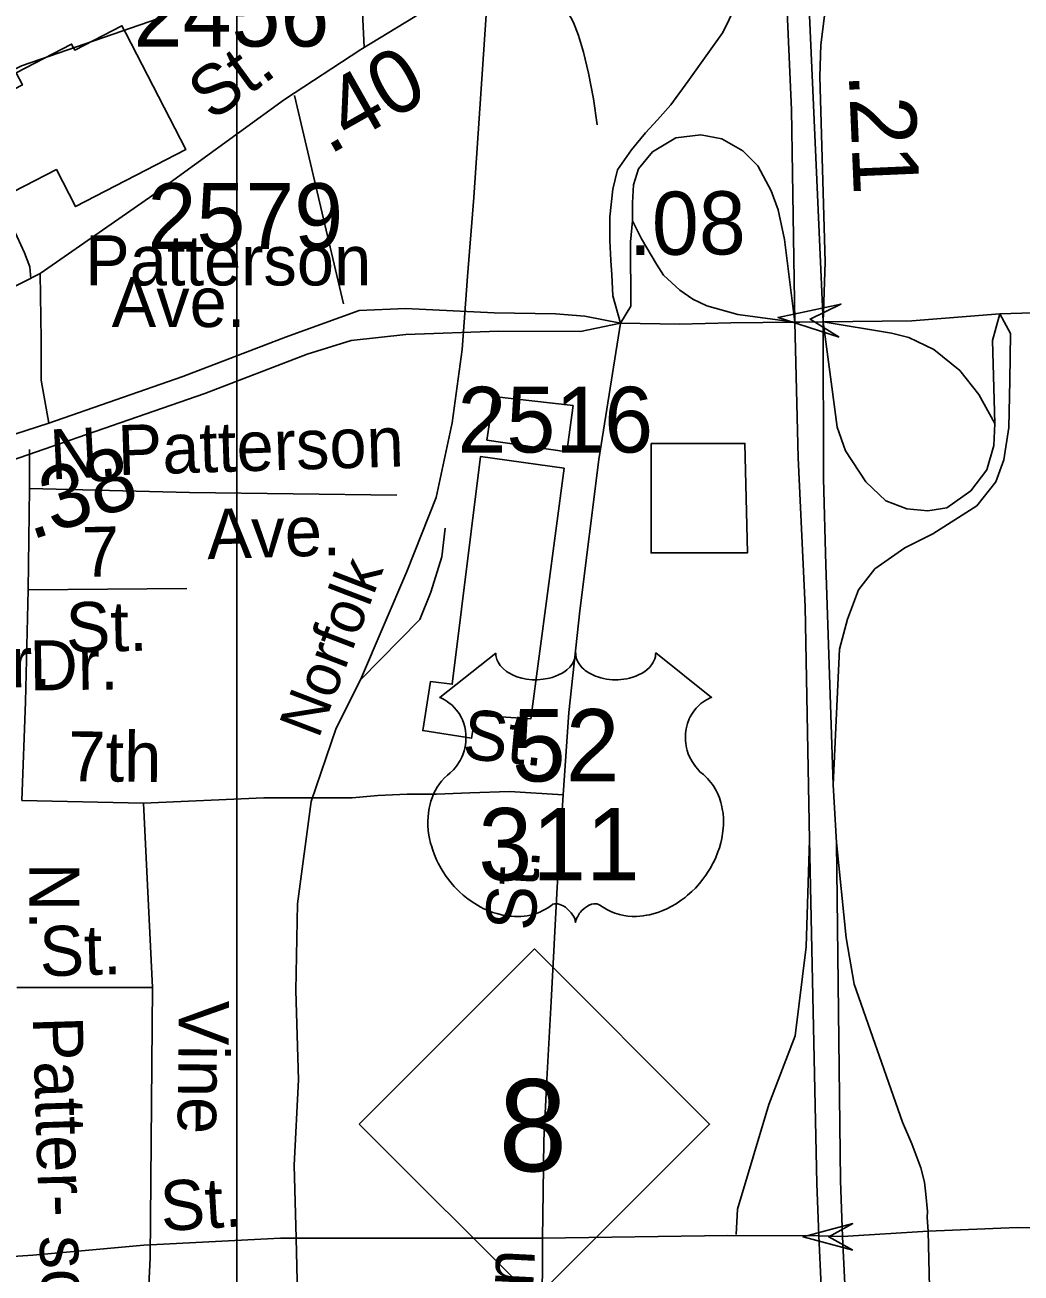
# Model space of a CAD drawing. Extents: x 1547597 to 1699558, y 810033 to 920809.
# Drawn here: x 1633322 to 1635215, y 857689 to 860062 of the extents above; entities that cross this region are included whole.
import ezdxf

# ---------------------------------------------------------------- set-up
doc = ezdxf.new("R2010")
doc.units = 0
for name, color, linetype in [('Exist Cultural Warehouse Building Footprint', 7, 'Continuous'), ('Exist Railroad Mainline', 7, 'Continuous'), ('Exist Railroad Mainline Label', 7, 'Continuous'), ('Exist Railroad Siding', 7, 'Continuous'), ('Exist Road Non-System Type 51', 7, 'Continuous'), ('Exist Road Non-System Type 51 Label', 7, 'Continuous'), ('Exist Road Primary NC Shield CELL', 7, 'Continuous'), ('Exist Road Primary NC Shield Number Label', 7, 'Continuous'), ('Exist Road Primary US Divided Attributed', 7, 'Continuous'), ('Exist Road Primary US Mileage Hundredths English Label', 7, 'Continuous'), ('Exist Road Primary US Ramp 1 Lane  Attributed', 7, 'Continuous'), ('Exist Road Primary US Shield CELL', 7, 'Continuous'), ('Exist Road Primary US Shield Number Label', 7, 'Continuous'), ('Exist Road Primary US Structure Non-Sys NCDOT Attributed CELL', 7, 'Continuous'), ('Exist Road Primary US UnDivided 4 Lane Attributed', 7, 'Continuous'), ('Exist Road Secondary Mileage Hundredths English Label', 7, 'Continuous'), ('Exist Road Secondary Structure Standard Bridge Attributed CELL', 7, 'Continuous'), ('Exist Road Secondary Type 51 Attributed', 7, 'Continuous'), ('Exist Road Secondary Type 51 Divided Attributed', 7, 'Continuous'), ('Exist Road Secondary Type 51 Label', 7, 'Continuous'), ('Exist Road Secondary Type 51 Number Label', 7, 'Continuous'), ('Exist Road Secondary Type 51 Undivided 4 Lane Attributed', 7, 'Continuous'), ('Map Preparation Inset Cut Line', 7, 'Continuous')]:
    doc.layers.add(name, color=color, linetype=linetype)

msp = doc.modelspace()

# ---------------------------------------------------------------- linework, layer by layer
at = {"layer": 'Exist Cultural Warehouse Building Footprint'}
for points in [[(1633219.9, 859897.7), (1633299.1, 859744.2), (1633381.3, 859786.7), (1633417.6, 859716.4), (1633627.2, 859824.6), (1633513, 860045.9), (1633505.7, 860060), (1633416.2, 860013.7), (1633410.3, 860025.1), (1633304.8, 859970.7), (1633316.7, 859947.7)], [(1634363.6, 859338.3), (1634212, 859355.5), (1634199.8, 859272.3), (1634351.4, 859250.3)], [(1634511.7, 859266), (1634511.7, 859058), (1634695, 859058), (1634690.1, 859266)], [(1634346.5, 859219.2), (1634282.9, 858742.2), (1634177.8, 858749.5), (1634170.5, 858705.5), (1634077.6, 858720.2), (1634092.3, 858813.1), (1634133.8, 858808.2), (1634187.6, 859241.2)]]:
    msp.add_lwpolyline(points, close=True, dxfattribs=at)
at = {"layer": 'Exist Railroad Mainline'}
for points in [[(1633959.1, 858816.7), (1634047.2, 859022.3), (1634103.2, 859162.9), (1634133.9, 859305.4), (1634152.7, 859444.6), (1634162.8, 859583.6), (1634174.8, 859733.3), (1634201.4, 860128.5)], [(1633839.2, 856486.9), (1633823, 856566.4), (1633816, 856677.9), (1633830.9, 856971.6), (1633840.2, 857246.4), (1633844.5, 857421.4), (1633841.3, 857566.5), (1633837.1, 857754.9), (1633833.1, 857894.1), (1633841.2, 858056), (1633836.2, 858225.7), (1633839.9, 858390.9), (1633865.6, 858585.5), (1633913.2, 858724.9), (1633959.1, 858816.7)]]:
    msp.add_lwpolyline(points, dxfattribs=at)
at = {"layer": 'Exist Railroad Siding'}
msp.add_lwpolyline([(1633959.1, 858816.7), (1634072.2, 858931.2), (1634092.9, 858983), (1634113.7, 859050.6), (1634120.4, 859104.7)], dxfattribs=at)
at = {"layer": 'Exist Road Non-System Type 51'}
for p, q in [((1633833.9, 859927.7), (1633927.3, 859531.2)), ((1633330.1, 859254.4), (1633330.1, 859180.1)), ((1633330.1, 859180.1), (1633327.6, 858987.7)), ((1633629.4, 858990.1), (1633327.6, 858987.7)), ((1633546.7, 858582.4), (1633315.5, 858587.3)), ((1633546.7, 858582.4), (1633564.1, 858231.9)), ((1633564.1, 858231.9), (1633305.9, 858231.9)), ((1633564.1, 858231.9), (1633559.3, 857717.7)), ((1635038.7, 857768.7), (1634875.5, 857758.6)), ((1635046.9, 857388.1), (1635038.7, 857768.7))]:
    msp.add_line(p, q, dxfattribs=at)
for points in [[(1634257.3, 860267.5), (1634329.4, 860132.4), (1634364.4, 860066), (1634374, 860041.8), (1634383.5, 860009.8), (1634392.9, 859969.6), (1634402.3, 859921.4), (1634409.5, 859871.4)], [(1633959, 860177.7), (1633833.2, 860160.1), (1633591.7, 860079.5), (1633315.1, 859983.9), (1633181.8, 859918.4)], [(1633959, 860177.7), (1633966.5, 860019.1)], [(1633235.6, 859808), (1633278.6, 859719.7), (1633320.8, 859628.2), (1633331.1, 859601.8), (1633332.4, 859578.7)], [(1634453.9, 859494.6), (1634412.4, 859235.4), (1634376.3, 858948), (1634355.6, 858754.3), (1634344.6, 858598.2)], [(1634028.6, 859167.9), (1633634.1, 859172.6), (1633330.1, 859180.1)], [(1633327.6, 858987.7), (1633322.8, 858774.8), (1633315.5, 858587.3)], [(1634344.6, 858598.2), (1634242.5, 858604.4), (1634167.3, 858601.9), (1634104, 858599.5), (1634048, 858599.5), (1633992.1, 858597), (1633943.4, 858592.2), (1633899.6, 858592.2), (1633775.5, 858592.2), (1633546.7, 858582.4)], [(1634344.6, 858598.2), (1634332.9, 858422.6), (1634321.6, 858204.9), (1634313.6, 858057), (1634307.9, 857941.1), (1634306.5, 857843.2), (1634305.3, 857755.2)], [(1635649.3, 857764.2), (1635390.8, 857772.1), (1635207.3, 857775.4), (1635038.7, 857768.7)], [(1633336.8, 857722.9), (1633442.7, 857732.4), (1633547.3, 857741.9), (1633807.6, 857754.9), (1633837.1, 857754.9)], [(1633837.1, 857754.9), (1634305.3, 857755.2), (1634657, 857760.1), (1634830.3, 857759.4)], [(1634305.3, 857755.2), (1634305, 857601.1), (1634306.4, 857417.2), (1634312.5, 857293.2)], [(1634830.3, 857759.4), (1634875.5, 857758.6)], [(1633018.8, 857688.9), (1633279.4, 857718.8), (1633336.8, 857722.9)], [(1633559.3, 857717.7), (1633547.7, 857468), (1633568.6, 857349.3), (1633567, 857294.9), (1633576.1, 857201)]]:
    msp.add_lwpolyline(points, dxfattribs=at)
at = {"layer": 'Exist Road Primary NC Shield CELL'}
msp.add_lwpolyline([(1633956.8, 857972), (1634289.8, 858305), (1634622.8, 857972), (1634289.8, 857639)], close=True, dxfattribs=at)
at = {"layer": 'Exist Road Primary US Divided Attributed'}
for points in [[(1634838.6, 859497.1), (1634809.8, 860151.4), (1634800.4, 860410.6), (1634790.3, 860640.8)], [(1634745, 860601.3), (1634763.7, 860268.4), (1634768.6, 860131.1), (1634778.5, 859900.2), (1634780.4, 859780.1), (1634785, 859496.5)], [(1634785, 859496.5), (1634791.4, 859238.4), (1634804.9, 858955.1), (1634813.1, 858512.3)], [(1634858.1, 858616.9), (1634850.6, 858827), (1634843.9, 859034.6), (1634839.4, 859199.4), (1634838.6, 859497.1)], [(1634864.1, 858507.1), (1634858.1, 858616.9)], [(1634813.1, 858512.3), (1634827, 857859.3), (1634830.3, 857759.4)], [(1634875.5, 857758.6), (1634872, 857864.3), (1634864.1, 858507.1)], [(1634830.3, 857759.4), (1634835.1, 857663), (1634845.7, 857452.8), (1634846.9, 857365.6), (1634858.9, 857112)], [(1634894.1, 857114.5), (1634895.7, 857362.9), (1634890.7, 857457.8), (1634880.1, 857668), (1634875.5, 857758.6)]]:
    msp.add_lwpolyline(points, dxfattribs=at)
at = {"layer": 'Exist Road Primary US Ramp 1 Lane  Attributed'}
for points in [[(1634838.6, 859497.1), (1634842.7, 859610.8), (1634832.3, 859963.7), (1634834.5, 860024), (1634842, 860083.9), (1634859.2, 860183.8), (1634873.6, 860253.5), (1634950.9, 860758.3), (1634940.4, 860794.6)], [(1634745, 860601.3), (1634736.7, 860534.4), (1634740.5, 860403.9), (1634725.5, 860276.7), (1634710.1, 860203.6), (1634683.8, 860120.8), (1634648, 860047.2), (1634581.3, 859953.9), (1634549, 859910), (1634524.2, 859881.4), (1634501.4, 859856.7), (1634474.7, 859824.3), (1634447.9, 859785.9), (1634438.8, 859749.6), (1634433.3, 859697), (1634433.3, 859651.6), (1634435.2, 859613.6), (1634437, 859586.3), (1634438.8, 859546.4), (1634453.9, 859494.6)], [(1634476.6, 859689), (1634476.6, 859723.3), (1634478.5, 859757.6), (1634488, 859788.1), (1634514.7, 859820.5), (1634558.5, 859847.1), (1634606.1, 859852.9), (1634646.1, 859845.2), (1634686.1, 859822.4), (1634714.6, 859793.8), (1634739.9, 859746.4), (1634753.1, 859709.9), (1634765.4, 859653.7), (1634785, 859496.5)], [(1634453.9, 859494.6), (1634473, 859526.8), (1634472.8, 859649), (1634476.6, 859689)], [(1634785, 859496.5), (1634676.8, 859510.9), (1634618, 859527.4), (1634591, 859540.5), (1634566.1, 859557.5), (1634535.5, 859585.8), (1634522.3, 859607.1), (1634493.7, 859654.7), (1634476.6, 859689)], [(1634858.1, 858616.9), (1634870.2, 858875), (1634885.4, 858932.1), (1634906.3, 858987.4), (1634936.8, 859027.4), (1634993.9, 859067.4), (1635047.2, 859094.1), (1635131, 859147.4), (1635167.2, 859193.2), (1635182.4, 859235.1), (1635191.9, 859296.1), (1635193.9, 859385.6), (1635195.1, 859475.2), (1635174.5, 859512.3)], [(1635174.5, 859512.3), (1635160.7, 859461.7), (1635165.3, 859303.7)], [(1635165.3, 859303.7), (1635163.4, 859261.8), (1635150.1, 859216), (1635119.6, 859176), (1635073.9, 859143.6), (1635037.7, 859137.9), (1634997.7, 859141.7), (1634957.8, 859157), (1634919.7, 859193.2), (1634881.6, 859252.2), (1634865.2, 859297), (1634855.1, 859373.4), (1634838.6, 859497.1)], [(1634838.6, 859497.1), (1634968.6, 859475.7), (1635001.5, 859467.6), (1635049.1, 859444.7), (1635098.6, 859404.7), (1635134.8, 859359), (1635165.3, 859303.7)], [(1634813.1, 858512.3), (1634806.3, 858309.3), (1634785.7, 858139.8), (1634735.3, 858009.3), (1634675.9, 857810.1), (1634673.6, 857762)], [(1635038.7, 857768.7), (1635036.7, 857794.6), (1635036.9, 857805.6), (1635033.8, 857838.9), (1635031.2, 857861.5), (1635024.6, 857888.9), (1635007.3, 857934.8), (1634989.5, 857975.8), (1634897.8, 858238.3), (1634882.8, 858325.8), (1634864.1, 858507.1)]]:
    msp.add_lwpolyline(points, dxfattribs=at)
at = {"layer": 'Exist Road Primary US Shield CELL'}
msp.add_lwpolyline([(1634216.3, 858867.4), (1634216.6, 858863), (1634217.7, 858857.8), (1634218.5, 858855.1), (1634220.9, 858850), (1634224.9, 858843.9), (1634230.6, 858837.9), (1634236.9, 858832.7), (1634241.2, 858829.9), (1634248.4, 858826), (1634256.6, 858822.6), (1634265.8, 858820), (1634275.1, 858818.1), (1634285.4, 858816.9), (1634295.5, 858816.7), (1634306.4, 858817.6), (1634318.5, 858819.9), (1634324, 858821.3), (1634330.3, 858823.5), (1634336, 858825.9), (1634342.4, 858829.2), (1634347.5, 858832.5), (1634351.4, 858835.4), (1634357.1, 858840.8), (1634361.6, 858846.4), (1634363.5, 858849.5), (1634365.1, 858852.5), (1634367.3, 858858.9), (1634367.9, 858861.8), (1634368.4, 858867.7), (1634368.8, 858862.7), (1634369.3, 858859.6), (1634370.1, 858856.6), (1634371.3, 858853.4), (1634373.6, 858848.9), (1634376.1, 858845.1), (1634380.8, 858839.5), (1634383.8, 858836.8), (1634386.5, 858834.6), (1634393.7, 858829.6), (1634402.2, 858825.4), (1634406.3, 858823.5), (1634410.6, 858822), (1634416, 858820.4), (1634421.5, 858819.1), (1634427.1, 858818.1), (1634432.7, 858817.3), (1634438.5, 858816.9), (1634443.2, 858816.7), (1634449, 858816.8), (1634454.3, 858817.1), (1634459.8, 858817.8), (1634465.8, 858818.8), (1634470.6, 858819.8), (1634477, 858821.5), (1634482.8, 858823.6), (1634487.9, 858825.8), (1634494.5, 858829.2), (1634499.8, 858832.6), (1634503.7, 858835.7), (1634508.4, 858840), (1634512.8, 858845.1), (1634515.3, 858848.8), (1634517.1, 858852.6), (1634518.8, 858856.6), (1634519.9, 858860.9), (1634520.4, 858864.6), (1634520.5, 858867.8), (1634626.8, 858783.1), (1634624.3, 858782.1), (1634618.5, 858779.3), (1634613.9, 858776.6), (1634606.6, 858771.5), (1634603.4, 858768.6), (1634600.3, 858765.7), (1634597.4, 858762.6), (1634594.9, 858759.6), (1634591.8, 858755.3), (1634589, 858751.1), (1634586.3, 858746.3), (1634584.4, 858742.3), (1634581.1, 858733.7), (1634579.5, 858728.3), (1634578.5, 858723.7), (1634577.3, 858714.3), (1634577, 858709.7), (1634577, 858705.3), (1634577.2, 858700.6), (1634577.7, 858696), (1634578.5, 858691.3), (1634579.2, 858687.2), (1634580.5, 858682.1), (1634582.4, 858676.2), (1634584.7, 858670.5), (1634589.6, 858661.3), (1634595.9, 858651.8), (1634600.3, 858646.6), (1634604.7, 858642), (1634611.3, 858636.5), (1634614.8, 858633.4), (1634618.9, 858629.3), (1634625.5, 858621.6), (1634628.2, 858617.9), (1634631, 858613.8), (1634633.5, 858609.6), (1634636, 858605.1), (1634638, 858601.2), (1634641.7, 858592.1), (1634644.5, 858583.2), (1634645.7, 858578.5), (1634647.7, 858568.1), (1634648.5, 858563), (1634649.3, 858552.8), (1634649.3, 858540.5), (1634648.4, 858528.8), (1634646.2, 858515.2), (1634644.3, 858507), (1634641.5, 858497.5), (1634638.8, 858489.3), (1634634, 858477.2), (1634629.7, 858468.4), (1634624.1, 858458.1), (1634620.3, 858451.9), (1634615.8, 858445.2), (1634610.2, 858437.6), (1634603.7, 858429.4), (1634595.9, 858420.8), (1634589.5, 858414.5), (1634581.2, 858407), (1634576.2, 858402.9), (1634569.1, 858397.5), (1634559.3, 858391), (1634549.6, 858385.4), (1634541.4, 858381.2), (1634534.1, 858378), (1634524.7, 858374.5), (1634509, 858370.1), (1634503.3, 858368.9), (1634496.5, 858367.9), (1634490.2, 858367.3), (1634484, 858366.9), (1634475.7, 858366.9), (1634467.5, 858367.5), (1634459.7, 858368.7), (1634451.6, 858370.4), (1634443.1, 858372.9), (1634435.5, 858375.9), (1634427.7, 858379.7), (1634414.5, 858388), (1634410.7, 858390), (1634408.6, 858390.6), (1634403.5, 858390.8), (1634398.7, 858389.8), (1634393.8, 858387.9), (1634390.9, 858386.3), (1634387, 858383.7), (1634384, 858381.4), (1634380.3, 858377.9), (1634377.8, 858375), (1634375.9, 858372.8), (1634372.2, 858366.9), (1634370.9, 858364.2), (1634369.5, 858360.6), (1634368.3, 858355.3), (1634366.6, 858362), (1634364.7, 858366.4), (1634362.4, 858370.1), (1634360, 858373.4), (1634356.3, 858377.7), (1634353, 858380.9), (1634349, 858384.2), (1634344.7, 858386.8), (1634341.3, 858388.5), (1634338.2, 858389.7), (1634334.3, 858390.7), (1634331.2, 858390.9), (1634328.6, 858390.8), (1634325.1, 858390), (1634320.3, 858386.6), (1634315.7, 858383.4), (1634310.8, 858380.4), (1634304.9, 858377.2), (1634300.5, 858375.2), (1634295.4, 858373.2), (1634289.4, 858371.2), (1634282.8, 858369.5), (1634276.1, 858368.2), (1634270.2, 858367.2), (1634263.9, 858366.7), (1634258.2, 858366.5), (1634252.2, 858366.5), (1634246.6, 858367), (1634240.2, 858367.5), (1634232.1, 858368.7), (1634225.5, 858370.2), (1634218.4, 858372.1), (1634211.2, 858374.4), (1634203.5, 858377.3), (1634193.8, 858381.5), (1634187.1, 858385), (1634176.5, 858391.1), (1634164.1, 858399.7), (1634154.7, 858407.3), (1634147.8, 858413.5), (1634137.7, 858423.8), (1634131.8, 858430.5), (1634122.5, 858442.6), (1634116.5, 858451.3), (1634112.6, 858457.7), (1634107, 858468), (1634103.9, 858474.5), (1634099.9, 858483.9), (1634096.7, 858492.5), (1634094.1, 858500.7), (1634092.7, 858505.9), (1634090.6, 858515), (1634089.4, 858521.5), (1634088.2, 858530.3), (1634087.6, 858539.7), (1634087.4, 858548.3), (1634087.7, 858555.4), (1634088.5, 858563.8), (1634089.9, 858572.6), (1634091.6, 858580.2), (1634093.1, 858585.7), (1634095.4, 858592.4), (1634098.4, 858599.7), (1634101.9, 858606.7), (1634105.2, 858612.6), (1634109.4, 858618.9), (1634113.6, 858624.2), (1634119, 858630.1), (1634124.7, 858635.5), (1634129.9, 858639.7), (1634136, 858645.7), (1634139.2, 858649.4), (1634143.1, 858654.5), (1634146.1, 858659.2), (1634148.6, 858663.4), (1634151.8, 858669.6), (1634153.8, 858674.3), (1634156.2, 858681.4), (1634157.4, 858686.4), (1634158.7, 858692.9), (1634159.5, 858699), (1634159.8, 858706.6), (1634159.6, 858712.9), (1634158.8, 858720.2), (1634157.4, 858727.3), (1634155.8, 858733.4), (1634153.1, 858740.4), (1634150.7, 858745.6), (1634146.6, 858752.6), (1634142.1, 858759), (1634137.4, 858764.3), (1634132.7, 858769), (1634128.2, 858772.5), (1634123.9, 858775.6), (1634118.5, 858778.9), (1634113.3, 858781.5), (1634110, 858782.8)], close=True, dxfattribs=at)
at = {"layer": 'Exist Road Primary US Structure Non-Sys NCDOT Attributed CELL'}
msp.add_lwpolyline([(1634895, 857732.4), (1634800.8, 857757.6), (1634895, 857782.8), (1634849.5, 857757.6)], close=True, dxfattribs=at)
at = {"layer": 'Exist Road Primary US UnDivided 4 Lane Attributed'}
for points in [[(1634838.6, 859497.1), (1635007.7, 859498.9), (1635174.5, 859512.3)], [(1635174.5, 859512.3), (1635342, 859517.7)], [(1634838.6, 859497.1), (1634794.5, 859496.8), (1634785, 859496.5)]]:
    msp.add_lwpolyline(points, dxfattribs=at)
at = {"layer": 'Exist Road Secondary Structure Standard Bridge Attributed CELL'}
msp.add_lwpolyline([(1634869.1, 859467.8), (1634753.2, 859505.5), (1634872.5, 859530.8), (1634814.1, 859502.3)], close=True, dxfattribs=at)
at = {"layer": 'Exist Road Secondary Type 51 Attributed'}
for points in [[(1634219.2, 860195), (1634120.8, 860119.1), (1634063.5, 860077.9), (1633959.7, 860015), (1633814.8, 859919.7), (1633558.3, 859733.4), (1633395.8, 859620.9), (1633350.6, 859589.2)], [(1633350.6, 859589.2), (1633220.5, 859523.4), (1633108.6, 859462.6), (1633002, 859411.4), (1632847.3, 859347.7), (1632605.5, 859234.3)], [(1633367, 859304.5), (1633352.4, 859386.4), (1633352.4, 859463.3), (1633350.6, 859589.2)]]:
    msp.add_lwpolyline(points, dxfattribs=at)
at = {"layer": 'Exist Road Secondary Type 51 Divided Attributed'}
for points in [[(1634453.9, 859494.6), (1634385.7, 859507.9), (1634330, 859512.6), (1634213.3, 859514.4), (1634044.6, 859522.6), (1633957, 859518.9), (1633816.6, 859467.8), (1633621.4, 859393), (1633367, 859304.5)], [(1632459.7, 859187.2), (1632536.4, 859181.6), (1633045, 859172.2), (1633165.4, 859188.6), (1633663.5, 859361.2), (1633857.8, 859435.9), (1633941.6, 859461.4), (1634045.3, 859472.9), (1634222.4, 859479.7), (1634377.4, 859478.7), (1634453.9, 859494.6)], [(1633367, 859304.5), (1633154.5, 859236.1), (1632948.4, 859219.7), (1632605.5, 859234.3)]]:
    msp.add_lwpolyline(points, dxfattribs=at)
at = {"layer": 'Exist Road Secondary Type 51 Undivided 4 Lane Attributed'}
msp.add_lwpolyline([(1634785, 859496.5), (1634663.3, 859495.2), (1634565.5, 859492.9), (1634453.9, 859494.6)], dxfattribs=at)
at = {"layer": 'Map Preparation Inset Cut Line'}
for points in [[(1633724, 874749.3), (1571208, 874749.3), (1571208, 831307.2), (1633724, 831307.2)], [(1694128.9, 831307.2), (1633724, 831307.2), (1633724, 874749.3), (1694128.9, 874749.3)]]:
    msp.add_lwpolyline(points, close=True, dxfattribs=at)

# ---------------------------------------------------------------- texts
at = {"layer": 'Exist Railroad Mainline Label'}
msp.add_text('Norfolk', height=82.02, rotation=69.0359, dxfattribs=at).set_placement((1633879.4, 858702.9))
at = {"layer": 'Exist Road Non-System Type 51 Label'}
for s, rotation, p in [('N.', 2.9384, (1633371.2, 859197.4)), ('Patterson', 1.7686, (1633499.1, 859205.7)), ('Ave.', 1.7686, (1633668.6, 859045.9)), ('7', 1.2572, (1633430.9, 859011.9)), ('St.', 1.2572, (1633400.1, 858868.7)), ('St.', 354.5788, (1634151.1, 858666.9)), ('7th', 359.5873, (1633403.8, 858623.7)), ('St.', 86.4936, (1634291.2, 858338.2)), ('N.', 270.1213, (1633329.6, 858468.6)), ('St.', 1.7239, (1633350.4, 858252.7)), ('Vine', 269.3882, (1633614.4, 858207.5)), ('Patter- son', 271.7779, (1633336.3, 858175.6)), ('St.', 3.454, (1633581.6, 857768.4)), ('Linden', 87.0485, (1634271.5, 857350.5))]:
    msp.add_text(s, height=95, rotation=rotation, dxfattribs=at).set_placement(p)
at = {"layer": 'Exist Road Primary NC Shield Number Label'}
msp.add_text('8', height=175, dxfattribs=at).set_placement((1634221.9, 857882.3))
at = {"layer": 'Exist Road Primary US Mileage Hundredths English Label'}
msp.add_text('.21', height=125, rotation=272.4701, dxfattribs=at).set_placement((1634887.3, 859969.6))
at = {"layer": 'Exist Road Primary US Shield Number Label'}
for s, p in [('52', (1634247.2, 858623.4)), ('311', (1634183.4, 858435.4))]:
    msp.add_text(s, height=137.5, dxfattribs=at).set_placement(p)
at = {"layer": 'Exist Road Secondary Mileage Hundredths English Label'}
for s, rotation, p in [('.40', 29.4908, (1633899.5, 859813.6)), ('.08', 0.3945, (1634469, 859624)), ('.38', 18.4293, (1633332.6, 859081.7))]:
    msp.add_text(s, height=120, rotation=rotation, dxfattribs=at).set_placement(p)
at = {"layer": 'Exist Road Secondary Type 51 Label'}
for s, rotation, p in [('St.', 35.9879, (1633677.5, 859877.2)), ('Jr.', 1.2011, (1633231, 858800.8)), ('Dr.', 0.6984, (1633330.8, 858796.3))]:
    msp.add_text(s, height=95, rotation=rotation, dxfattribs=at).set_placement(p)
for s, p in [('Patterson', (1633435.9, 859566.4)), ('Ave.', (1633486.3, 859487.3))]:
    msp.add_text(s, height=95, dxfattribs=at).set_placement(p)
at = {"layer": 'Exist Road Secondary Type 51 Number Label'}
for s, p in [('2456', (1633528.1, 860020.5)), ('2579', (1633554.5, 859635.8)), ('2516', (1634143.7, 859248.7))]:
    msp.add_text(s, height=125, dxfattribs=at).set_placement(p)

doc.saveas('drawing.dxf')
